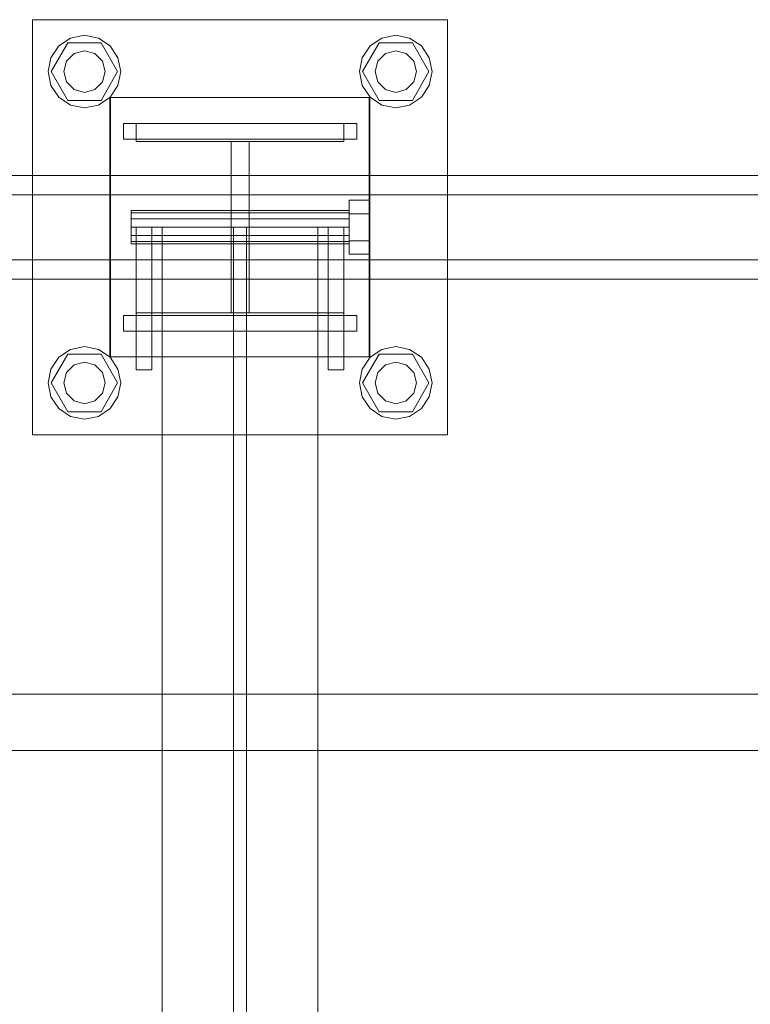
# Model space of a CAD drawing. Header units: millimetres. Extents: x -3490 to 61924, y -72580 to 6847.
# Tile 436 of 656: x 6741 to 7023, y -17870 to -17490. Entities that reach past the tile are written whole.
import ezdxf

# ---------------------------------------------------------------- set-up
doc = ezdxf.new("R2010")
doc.units = ezdxf.units.MM
doc.layers.add('superior_C01', color=7, linetype='Continuous', lineweight=0)

msp = doc.modelspace()

# ---------------------------------------------------------------- linework, layer by layer
at = {"layer": 'superior_C01'}
for p, q in [((6745.877, -17650), (6745.877, -17490)), ((6745.877, -17490), (6905.877, -17490)), ((6905.877, -17490), (6905.877, -17650)), ((6755.977, -17500.101), (6760.519, -17497.066)), ((6760.519, -17497.066), (6765.877, -17496)), ((6765.877, -17496), (6771.234, -17497.066)), ((6771.234, -17497.066), (6775.776, -17500.101)), ((6875.977, -17500.101), (6880.519, -17497.066)), ((6880.519, -17497.066), (6885.877, -17496)), ((6885.877, -17496), (6891.234, -17497.066)), ((6891.234, -17497.066), (6895.776, -17500.101)), ((6752.943, -17504.642), (6755.977, -17500.101)), ((6753.077, -17510), (6759.477, -17498.915)), ((6759.477, -17498.915), (6772.277, -17498.915)), ((6761.877, -17503.072), (6765.877, -17502)), ((6765.877, -17502), (6769.877, -17503.072)), ((6772.277, -17498.915), (6778.677, -17510)), ((6775.776, -17500.101), (6778.811, -17504.642)), ((6872.943, -17504.642), (6875.977, -17500.101)), ((6873.077, -17510), (6879.477, -17498.915)), ((6879.477, -17498.915), (6892.277, -17498.915)), ((6881.877, -17503.072), (6885.877, -17502)), ((6885.877, -17502), (6889.877, -17503.072)), ((6892.277, -17498.915), (6898.677, -17510)), ((6895.776, -17500.101), (6898.811, -17504.642)), ((6751.877, -17510), (6752.943, -17504.642)), ((6757.877, -17510), (6758.949, -17506)), ((6758.949, -17506), (6761.877, -17503.072)), ((6769.877, -17503.072), (6772.805, -17506)), ((6772.805, -17506), (6773.877, -17510)), ((6778.811, -17504.642), (6779.877, -17510)), ((6871.877, -17510), (6872.943, -17504.642)), ((6877.877, -17510), (6878.949, -17506)), ((6878.949, -17506), (6881.877, -17503.072)), ((6889.877, -17503.072), (6892.805, -17506)), ((6892.805, -17506), (6893.877, -17510)), ((6898.811, -17504.642), (6899.877, -17510)), ((6752.943, -17515.358), (6751.877, -17510)), ((6759.477, -17521.085), (6753.077, -17510)), ((6758.949, -17514), (6757.877, -17510)), ((6778.677, -17510), (6772.277, -17521.085)), ((6773.877, -17510), (6772.805, -17514)), ((6779.877, -17510), (6778.811, -17515.358)), ((6872.943, -17515.358), (6871.877, -17510)), ((6879.477, -17521.085), (6873.077, -17510)), ((6878.949, -17514), (6877.877, -17510)), ((6898.677, -17510), (6892.277, -17521.085)), ((6893.877, -17510), (6892.805, -17514)), ((6899.877, -17510), (6898.811, -17515.358)), ((6755.977, -17519.899), (6752.943, -17515.358)), ((6761.877, -17516.928), (6758.949, -17514)), ((6765.877, -17518), (6761.877, -17516.928)), ((6769.877, -17516.928), (6765.877, -17518)), ((6772.805, -17514), (6769.877, -17516.928)), ((6778.811, -17515.358), (6775.776, -17519.899)), ((6875.977, -17519.899), (6872.943, -17515.358)), ((6881.877, -17516.928), (6878.949, -17514)), ((6885.877, -17518), (6881.877, -17516.928)), ((6889.877, -17516.928), (6885.877, -17518)), ((6892.805, -17514), (6889.877, -17516.928)), ((6898.811, -17515.358), (6895.776, -17519.899)), ((6760.519, -17522.934), (6755.977, -17519.899)), ((6772.277, -17521.085), (6759.477, -17521.085)), ((6775.776, -17519.899), (6771.234, -17522.934)), ((6775.607, -17620), (6775.607, -17520)), ((6775.607, -17520), (6875.607, -17520)), ((6775.877, -17620), (6775.877, -17520)), ((6775.877, -17520), (6875.877, -17520)), ((6875.607, -17520), (6875.607, -17620)), ((6875.877, -17520), (6875.877, -17620)), ((6880.519, -17522.934), (6875.977, -17519.899)), ((6892.277, -17521.085), (6879.477, -17521.085)), ((6895.776, -17519.899), (6891.234, -17522.934)), ((6765.877, -17524), (6760.519, -17522.934)), ((6771.234, -17522.934), (6765.877, -17524)), ((6885.877, -17524), (6880.519, -17522.934)), ((6891.234, -17522.934), (6885.877, -17524)), ((6780.877, -17530), (6870.877, -17530)), ((6780.877, -17536), (6780.877, -17530)), ((6785.877, -17537), (6785.877, -17530)), ((6785.877, -17530), (6865.877, -17530)), ((6865.877, -17530), (6865.877, -17537)), ((6870.877, -17536), (6870.877, -17530)), ((6780.877, -17536), (6870.877, -17536)), ((6865.877, -17537), (6785.877, -17537)), ((6822.377, -17603), (6822.377, -17537)), ((6822.377, -17537), (6829.377, -17537)), ((6829.377, -17537), (6829.377, -17603)), ((7217.04, -17550), (6061.478, -17550)), ((6072.263, -17550), (7227.824, -17550)), ((7293.88, -17550), (6138.318, -17550)), ((6151.799, -17550), (7307.361, -17550)), ((7215.108, -17557.5), (6137.735, -17557.5)), ((6152.383, -17557.5), (7229.756, -17557.5)), ((6867.877, -17564.8), (6867.877, -17559.6)), ((6875.877, -17559.6), (6867.877, -17559.6)), ((6875.877, -17559.6), (6875.877, -17564.8)), ((6783.877, -17564.457), (6783.877, -17563.6)), ((6867.877, -17563.6), (6783.877, -17563.6)), ((6783.877, -17564.457), (6783.877, -17566.8)), ((6783.877, -17564.457), (6867.877, -17564.457)), ((6783.877, -17566.8), (6783.877, -17570)), ((6783.877, -17566.8), (6867.877, -17566.8)), ((6867.877, -17563.6), (6867.877, -17564.457)), ((6867.877, -17564.457), (6867.877, -17566.8)), ((6867.877, -17564.8), (6867.877, -17575.2)), ((6867.877, -17564.8), (6875.877, -17564.8)), ((6867.877, -17566.8), (6867.877, -17570)), ((6875.877, -17564.8), (6875.877, -17575.2)), ((6783.877, -17570), (6783.877, -17573.2)), ((6783.877, -17570), (6867.877, -17570)), ((6785.877, -17570), (6785.877, -17625)), ((6785.877, -17570), (6791.877, -17570)), ((6791.877, -17570), (6791.877, -17625)), ((6855.877, -17570), (6795.877, -17570)), ((6795.877, -17570), (6795.877, -18430)), ((6828.377, -17570), (6823.377, -17570)), ((6823.377, -17570), (6823.377, -18430)), ((6828.377, -18430), (6828.377, -17570)), ((6855.877, -18430), (6855.877, -17570)), ((6859.877, -17570), (6859.877, -17625)), ((6859.877, -17570), (6865.877, -17570)), ((6865.877, -17570), (6865.877, -17625)), ((6867.877, -17570), (6867.877, -17573.2)), ((6783.877, -17573.2), (6783.877, -17575.543)), ((6783.877, -17573.2), (6867.877, -17573.2)), ((6867.877, -17573.2), (6867.877, -17575.543)), ((6783.877, -17575.543), (6783.877, -17576.4)), ((6783.877, -17575.543), (6867.877, -17575.543)), ((6783.877, -17576.4), (6867.877, -17576.4)), ((6867.877, -17575.2), (6867.877, -17580.4)), ((6867.877, -17575.2), (6875.877, -17575.2)), ((6867.877, -17575.543), (6867.877, -17576.4)), ((6875.877, -17575.2), (6875.877, -17580.4)), ((6867.877, -17580.4), (6875.877, -17580.4)), ((6137.735, -17582.5), (7215.108, -17582.5)), ((6152.383, -17582.5), (7229.756, -17582.5)), ((6061.478, -17590), (7217.04, -17590)), ((6072.263, -17590), (7227.824, -17590)), ((6138.318, -17590), (7293.88, -17590)), ((6151.799, -17590), (7307.361, -17590)), ((6780.877, -17604), (6870.877, -17604)), ((6780.877, -17610), (6780.877, -17604)), ((6785.877, -17610), (6785.877, -17603)), ((6785.877, -17603), (6865.877, -17603)), ((6829.377, -17603), (6822.377, -17603)), ((6865.877, -17603), (6865.877, -17610)), ((6870.877, -17610), (6870.877, -17604)), ((6780.877, -17610), (6870.877, -17610)), ((6865.877, -17610), (6785.877, -17610)), ((6760.519, -17617.066), (6765.877, -17616)), ((6765.877, -17616), (6771.234, -17617.066)), ((6880.519, -17617.066), (6885.877, -17616)), ((6885.877, -17616), (6891.234, -17617.066)), ((6752.943, -17624.642), (6755.977, -17620.101)), ((6753.077, -17630), (6759.477, -17618.915)), ((6755.977, -17620.101), (6760.519, -17617.066)), ((6759.477, -17618.915), (6772.277, -17618.915)), ((6771.234, -17617.066), (6775.776, -17620.101)), ((6772.277, -17618.915), (6778.677, -17630)), ((6875.607, -17620), (6775.607, -17620)), ((6775.776, -17620.101), (6778.811, -17624.642)), ((6875.877, -17620), (6775.877, -17620)), ((6872.943, -17624.642), (6875.977, -17620.101)), ((6873.077, -17630), (6879.477, -17618.915)), ((6875.977, -17620.101), (6880.519, -17617.066)), ((6879.477, -17618.915), (6892.277, -17618.915)), ((6891.234, -17617.066), (6895.776, -17620.101)), ((6892.277, -17618.915), (6898.677, -17630)), ((6895.776, -17620.101), (6898.811, -17624.642)), ((6758.949, -17626), (6761.877, -17623.072)), ((6761.877, -17623.072), (6765.877, -17622)), ((6765.877, -17622), (6769.877, -17623.072)), ((6769.877, -17623.072), (6772.805, -17626)), ((6878.949, -17626), (6881.877, -17623.072)), ((6881.877, -17623.072), (6885.877, -17622)), ((6885.877, -17622), (6889.877, -17623.072)), ((6889.877, -17623.072), (6892.805, -17626)), ((6751.877, -17630), (6752.943, -17624.642)), ((6757.877, -17630), (6758.949, -17626)), ((6772.805, -17626), (6773.877, -17630)), ((6778.811, -17624.642), (6779.877, -17630)), ((6785.877, -17625), (6791.877, -17625)), ((6859.877, -17625), (6865.877, -17625)), ((6871.877, -17630), (6872.943, -17624.642)), ((6877.877, -17630), (6878.949, -17626)), ((6892.805, -17626), (6893.877, -17630)), ((6898.811, -17624.642), (6899.877, -17630)), ((6752.943, -17635.358), (6751.877, -17630)), ((6759.477, -17641.085), (6753.077, -17630)), ((6758.949, -17634), (6757.877, -17630)), ((6778.677, -17630), (6772.277, -17641.085)), ((6773.877, -17630), (6772.805, -17634)), ((6779.877, -17630), (6778.811, -17635.358)), ((6872.943, -17635.358), (6871.877, -17630)), ((6879.477, -17641.085), (6873.077, -17630)), ((6878.949, -17634), (6877.877, -17630)), ((6898.677, -17630), (6892.277, -17641.085)), ((6893.877, -17630), (6892.805, -17634)), ((6899.877, -17630), (6898.811, -17635.358)), ((6755.977, -17639.899), (6752.943, -17635.358)), ((6761.877, -17636.928), (6758.949, -17634)), ((6772.805, -17634), (6769.877, -17636.928)), ((6778.811, -17635.358), (6775.776, -17639.899)), ((6875.977, -17639.899), (6872.943, -17635.358)), ((6881.877, -17636.928), (6878.949, -17634)), ((6892.805, -17634), (6889.877, -17636.928)), ((6898.811, -17635.358), (6895.776, -17639.899)), ((6765.877, -17638), (6761.877, -17636.928)), ((6769.877, -17636.928), (6765.877, -17638)), ((6885.877, -17638), (6881.877, -17636.928)), ((6889.877, -17636.928), (6885.877, -17638)), ((6760.519, -17642.934), (6755.977, -17639.899)), ((6772.277, -17641.085), (6759.477, -17641.085)), ((6765.877, -17644), (6760.519, -17642.934)), ((6771.234, -17642.934), (6765.877, -17644)), ((6775.776, -17639.899), (6771.234, -17642.934)), ((6880.519, -17642.934), (6875.977, -17639.899)), ((6892.277, -17641.085), (6879.477, -17641.085)), ((6885.877, -17644), (6880.519, -17642.934)), ((6891.234, -17642.934), (6885.877, -17644)), ((6895.776, -17639.899), (6891.234, -17642.934)), ((6905.877, -17650), (6745.877, -17650)), ((1103.221, -17750), (10242.208, -17750)), ((10243.564, -17750), (1104.577, -17750)), ((6622.738, -17771.702), (7566.897, -17771.702)), ((7568.505, -17771.702), (6624.345, -17771.702))]:
    msp.add_line(p, q, dxfattribs=at)

doc.saveas('drawing.dxf')
